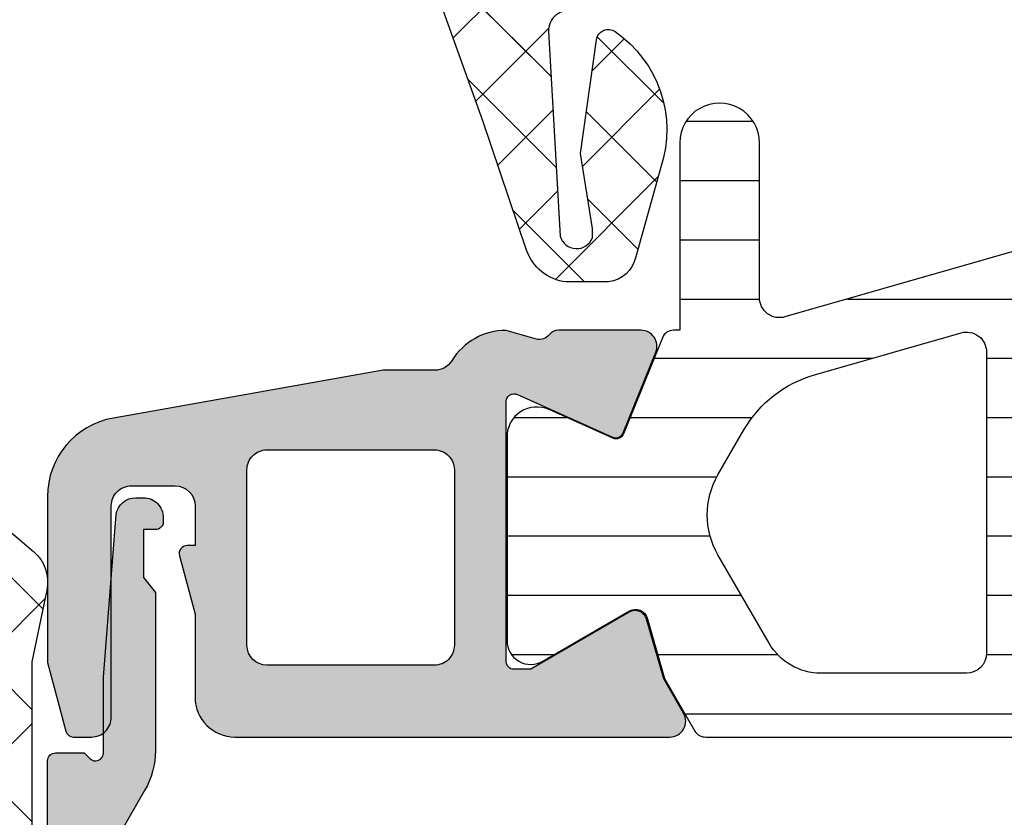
# Model space of a CAD drawing. Header units: millimetres. Extents: x 247761 to 294611, y 172579 to 236863.
# Tile 408 of 596: x 249739 to 249764, y 195403 to 195423. Entities that reach past the tile are written whole.
import ezdxf

# ---------------------------------------------------------------- set-up
doc = ezdxf.new("R2010")
doc.units = ezdxf.units.MM
doc.layers.add('FASÁDA DETAILNÍ', color=4, linetype='Continuous')
doc.layers.add('NOVA', color=240, linetype='Continuous')

# ---------------------------------------------------------------- blocks, each defined once
blk = doc.blocks.new('A$C69D17D4D')
at = {"layer": 'FASÁDA DETAILNÍ'}
h = blk.add_hatch(dxfattribs=at)
h.set_pattern_fill('ANSI37', color=256, scale=0.48, angle=-1.272221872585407e-14, style=0)
h.set_pattern_definition([(44.99999999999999, (-24886.81810339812, 22063.51058625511), (-1.077630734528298, 1.077630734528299), []), (135, (-24886.81810339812, 22063.51058625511), (-1.077630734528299, -1.077630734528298), [])])
edge = h.paths.add_edge_path(flags=16)
edge.add_line((-24890.21938039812, 22064.17488025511), (-24890.11963639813, 22065.56773425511))
edge.add_arc((-24890.71810331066, 22065.61059174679), 0.5999995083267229, 355.9039194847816, 450.0000083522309)
edge.add_arc((-24890.71810348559, 22065.61059174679), 0.5999995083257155, 89.99999164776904, 184.0960805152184)
edge.add_line((-24891.31657039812, 22065.56773425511), (-24891.21682639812, 22064.17488025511))
edge.add_arc((-24890.71810339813, 22064.21059473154), 0.5000001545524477, 184.0960643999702, 355.9039356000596)
edge = h.paths.add_edge_path(flags=16)
edge.add_arc((-24892.31810002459, 22061.01058662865), 0.4999996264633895, 359.9999571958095, 450.0000428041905)
edge.add_line((-24892.31810039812, 22061.51058625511), (-24895.91178539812, 22061.51058625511))
edge.add_arc((-24895.91178541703, 22061.01058592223), 0.5000003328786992, 89.99999783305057, 203.2180266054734)
edge.add_line((-24896.37129139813, 22060.81347025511), (-24893.65541339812, 22054.48236825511))
edge.add_arc((-24893.19590804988, 22054.67948417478), 0.4999998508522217, 203.2180817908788, 272.5001106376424)
edge.add_line((-24893.17409739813, 22054.17996025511), (-24892.29629039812, 22054.21828625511))
edge.add_arc((-24892.31809988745, 22054.71780986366), 0.4999994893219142, 272.4999791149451, 360.0000448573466)
edge.add_line((-24891.81810039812, 22054.71781025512), (-24891.81810039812, 22061.01058625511))
edge = h.paths.add_edge_path(flags=16)
edge.add_line((-24866.76418139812, 22055.60242425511), (-24862.61551139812, 22064.49927725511))
edge.add_arc((-24863.06866513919, 22064.71058639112), 0.4999998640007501, 334.9999920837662, 450.0000296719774)
edge.add_line((-24863.06866539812, 22065.21058625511), (-24872.41810039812, 22065.21058625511))
edge.add_arc((-24872.41810077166, 22064.71058662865), 0.4999996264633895, 89.9999571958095, 180.0000428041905)
edge.add_line((-24872.91810039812, 22064.71058625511), (-24872.91810039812, 22055.58666325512))
edge.add_arc((-24872.41810033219, 22055.58666342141), 0.5000000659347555, 180.0000190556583, 272.5000272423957)
edge.add_line((-24872.39629039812, 22055.08713925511), (-24867.19552639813, 22055.31420925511))
edge.add_arc((-24867.21733612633, 22055.81373466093), 0.5000012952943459, 272.4999974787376, 334.9999080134)
edge = h.paths.add_edge_path(flags=16)
edge.add_arc((-24875.61810002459, 22064.71058662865), 0.4999996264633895, 359.9999571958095, 450.0000428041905)
edge.add_line((-24875.61810039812, 22065.21058625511), (-24882.81810039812, 22065.21058625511))
edge.add_arc((-24882.81810077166, 22064.71058662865), 0.4999996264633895, 89.9999571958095, 180.0000428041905)
edge.add_line((-24883.31810039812, 22064.71058625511), (-24883.31810039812, 22063.51058625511))
edge.add_arc((-24885.31809890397, 22063.51058476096), 1.99999850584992, -90.00004280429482, 4.28042947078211e-05, ccw=False)
edge.add_line((-24885.31810039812, 22061.51058625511), (-24889.11810039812, 22061.51058625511))
edge.add_arc((-24889.11810077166, 22061.01058662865), 0.4999996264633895, 89.9999571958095, 180.0000428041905)
edge.add_line((-24889.61810039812, 22061.01058625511), (-24889.61810039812, 22054.85752525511))
edge.add_arc((-24889.11810033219, 22054.8575254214), 0.5000000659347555, 180.0000190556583, 272.5000272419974)
edge.add_line((-24889.09629039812, 22054.35800125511), (-24883.59629039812, 22054.59813625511))
edge.add_arc((-24883.61809988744, 22055.09765986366), 0.4999994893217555, 272.4999791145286, 360.0000448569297)
edge.add_line((-24883.11810039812, 22055.09766025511), (-24883.11810039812, 22060.41058625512))
edge.add_arc((-24882.01810039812, 22060.41058625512), 1.099999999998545, 0, 180, ccw=False)
edge.add_line((-24880.91810039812, 22060.41058625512), (-24880.91810039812, 22055.23737525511))
edge.add_arc((-24880.41810033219, 22055.23737542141), 0.5000000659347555, 180.0000190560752, 272.5000272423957)
edge.add_line((-24880.39629039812, 22054.73785125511), (-24875.59629039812, 22054.94742425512))
edge.add_arc((-24875.61809988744, 22055.44694786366), 0.4999994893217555, 272.4999791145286, 360.0000448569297)
edge.add_line((-24875.11810039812, 22055.44694825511), (-24875.11810039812, 22064.71058625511))
edge = h.paths.add_edge_path()
edge.add_line((-24860.40504739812, 22063.32412925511), (-24864.50289639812, 22054.53626325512))
edge.add_ellipse((-24867.22182176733, 22055.80412074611), major_axis=(-3.000002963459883, 0), ratio=1, start_angle=92.50005883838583, end_angle=154.9999693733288, ccw=False)
edge.add_line((-24867.09096039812, 22052.80697325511), (-24867.73991039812, 22052.77863925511))
edge.add_ellipse((-24867.7181009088, 22052.27911564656), major_axis=(-0.4999994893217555, 0), ratio=1, start_angle=-87.50002088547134, end_angle=4.4856929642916e-05)
edge.add_line((-24868.21810039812, 22052.27911525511), (-24868.21810039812, 22051.31058625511))
edge.add_ellipse((-24868.31810032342, 22051.31058618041), major_axis=(-0.09999992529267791, 0), ratio=1, start_angle=89.99995719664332, end_angle=180.0000428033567, ccw=False)
edge.add_line((-24868.31810039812, 22051.21058625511), (-24868.91810039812, 22051.21058625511))
edge.add_ellipse((-24868.91810047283, 22051.31058618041), major_axis=(-0.09999992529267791, 0), ratio=1, start_angle=-4.280335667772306e-05, end_angle=90.00004280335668, ccw=False)
edge.add_line((-24869.01810039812, 22051.31058625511), (-24869.01810039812, 22052.21362425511))
edge.add_ellipse((-24869.51810046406, 22052.21362408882), major_axis=(-0.5000000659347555, 0), ratio=1, start_angle=180.0000190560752, end_angle=272.5000272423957)
edge.add_line((-24869.53991039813, 22052.71314825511), (-24878.44020439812, 22052.31931025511))
edge.add_ellipse((-24878.41810029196, 22051.81979897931), major_axis=(-0.5000001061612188, 0), ratio=1, start_angle=-87.46623077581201, end_angle=8.29869475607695e-05)
edge.add_line((-24878.91810039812, 22051.81979825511), (-24878.91810039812, 22051.21058625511))
edge.add_ellipse((-24879.01810032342, 22051.21058618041), major_axis=(-0.09999992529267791, 0), ratio=1, start_angle=89.99995719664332, end_angle=180.0000428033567, ccw=False)
edge.add_line((-24879.01810039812, 22051.11058625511), (-24879.61810039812, 22051.11058625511))
edge.add_ellipse((-24879.61810047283, 22051.21058618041), major_axis=(-0.09999992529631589, 0), ratio=1, start_angle=-4.280335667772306e-05, end_angle=90.00004280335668, ccw=False)
edge.add_line((-24879.71810039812, 22051.21058625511), (-24879.71810039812, 22051.74014825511))
edge.add_ellipse((-24880.21810089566, 22051.74014856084), major_axis=(-0.5000004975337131, 0), ratio=1, start_angle=179.9999649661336, end_angle=272.5336979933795)
edge.add_line((-24880.24020439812, 22052.23966025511), (-24891.78042939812, 22051.72900425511))
edge.add_ellipse((-24891.75861986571, 22051.22947965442), major_axis=(-0.5000004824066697, 0), ratio=1, start_angle=-87.50002091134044, end_angle=3.217057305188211)
edge.add_line((-24892.25783239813, 22051.20142025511), (-24891.96926939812, 22046.06767725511))
edge.add_ellipse((-24891.55885139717, 22046.18323267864), major_axis=(-0.4263754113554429, 0), ratio=1, start_angle=15.72485447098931, end_angle=159.2410276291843)
edge.add_line((-24891.16015639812, 22046.03210925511), (-24891.16139639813, 22046.26471225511))
edge.add_line((-24891.16139639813, 22046.26471225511), (-24891.45953439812, 22048.14729125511))
edge.add_line((-24891.45953439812, 22048.14729125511), (-24891.05910839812, 22050.99657625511))
edge.add_ellipse((-24890.76202780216, 22050.95482565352), major_axis=(-0.2999999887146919, 0), ratio=1, start_angle=235.4022536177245, end_angle=352.00025595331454, ccw=False)
edge.add_ellipse((-24892.29514118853, 22048.73225456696), major_axis=(-3.000047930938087, 0), ratio=1, start_angle=161.991575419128, end_angle=235.40235871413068, ccw=False)
edge.add_line((-24889.44206239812, 22047.80476925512), (-24890.07563839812, 22045.54987825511))
edge.add_ellipse((-24890.85085090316, 22045.7108077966), major_axis=(-0.7917403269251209, 0), ratio=1, start_angle=96.79834625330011, end_angle=168.2723102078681, ccw=False)
edge.add_line((-24890.75712839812, 22044.92463425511), (-24891.81533839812, 22044.92341325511))
edge.add_ellipse((-24891.68621415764, 22046.10249948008), major_axis=(-1.186135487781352, 0), ratio=1, start_angle=18.65557644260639, end_angle=83.75032184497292, ccw=False)
edge.add_line((-24892.81002839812, 22045.72308025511), (-24893.90436139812, 22048.96442025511))
edge.add_line((-24893.90436139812, 22048.96442025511), (-24896.79413939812, 22057.01421525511))
edge.add_line((-24896.79413939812, 22057.01421525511), (-24901.12694839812, 22066.91209225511))
edge.add_ellipse((-24900.66793940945, 22067.11036232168), major_axis=(-0.5000002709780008, 0), ratio=1, start_angle=-89.93342362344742, end_angle=23.362049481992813, ccw=False)
edge.add_line((-24900.66852039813, 22067.61036225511), (-24900.12181939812, 22067.61099725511))
edge.add_ellipse((-24900.12123912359, 22067.11099715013), major_axis=(-0.5000004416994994, 0), ratio=1, start_angle=203.9208245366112, end_angle=270.0664945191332, ccw=False)
edge.add_line((-24899.66418539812, 22067.31373425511), (-24898.26242939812, 22064.10973125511))
edge.add_ellipse((-24897.34628831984, 22064.51058559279), major_axis=(-0.9999993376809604, 0), ratio=1, start_angle=23.63161472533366, end_angle=90.00005281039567)
edge.add_line((-24897.34628739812, 22063.51058625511), (-24892.11834539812, 22063.51058625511))
edge.add_line((-24892.11834539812, 22063.51058625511), (-24892.11833639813, 22065.31006525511))
edge.add_line((-24892.11833639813, 22065.31006525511), (-24892.63313739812, 22065.44800725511))
edge.add_ellipse((-24892.51837214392, 22065.7251612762), major_axis=(-0.2999756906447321, 0), ratio=1, start_angle=-22.50356669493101, end_angle=67.50629973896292, ccw=False)
edge.add_line((-24892.79550639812, 22065.83997425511), (-24891.94633939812, 22067.11010125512))
edge.add_ellipse((-24891.08047521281, 22066.61038048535), major_axis=(-0.9997207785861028, 0), ratio=1, start_angle=269.9923881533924, end_angle=330.00923930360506, ccw=False)
edge.add_line((-24891.08034239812, 22067.61010125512), (-24890.35598139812, 22067.61007025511))
edge.add_ellipse((-24890.35618945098, 22066.61033242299), major_axis=(-0.9997378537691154, 0), ratio=1, start_angle=209.9913249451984, end_angle=269.98807632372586, ccw=False)
edge.add_line((-24889.49031539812, 22067.11007025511), (-24888.64114839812, 22065.83997425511))
edge.add_ellipse((-24888.91829589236, 22065.72516236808), major_axis=(-0.2999875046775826, 0), ratio=1, start_angle=112.49860380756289, end_angle=202.5024061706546, ccw=False)
edge.add_line((-24888.80350239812, 22065.44800725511), (-24889.31831839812, 22065.31003525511))
edge.add_line((-24889.31831839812, 22065.31003525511), (-24889.31832639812, 22063.51058625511))
edge.add_line((-24889.31832639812, 22063.51058625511), (-24886.11809939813, 22063.51058625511))
edge.add_ellipse((-24886.118099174, 22063.810586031), major_axis=(-0.2999997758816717, 0), ratio=1, start_angle=89.99995719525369, end_angle=180.0000428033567)
edge.add_line((-24885.81809939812, 22063.81058625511), (-24885.81809939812, 22067.11058225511))
edge.add_ellipse((-24885.31809977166, 22067.11058262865), major_axis=(-0.4999996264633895, 0), ratio=1, start_angle=-90.00004280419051, end_angle=4.280419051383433e-05, ccw=False)
edge.add_line((-24885.31809939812, 22067.61058225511), (-24858.42047739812, 22067.61058225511))
edge.add_line((-24858.42047739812, 22067.61058225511), (-24857.52535939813, 22066.06019025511))
edge.add_ellipse((-24857.95837195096, 22065.81019016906), major_axis=(-0.4999999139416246, 0), ratio=1, start_angle=90.00006335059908, end_angle=210.0000170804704, ccw=False)
edge.add_line((-24857.95837139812, 22065.31019025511), (-24857.95837139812, 22063.61281925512))
edge.add_line((-24857.95837139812, 22063.61281925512), (-24859.95189339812, 22063.61281925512))
edge.add_ellipse((-24859.95189374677, 22063.11281899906), major_axis=(-0.500000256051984, 0), ratio=1, start_angle=269.9999600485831, end_angle=334.9998714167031)
h = blk.add_hatch(dxfattribs=at)
h.set_pattern_fill('ANSI37', color=256, scale=0.48, angle=-1.272221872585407e-14, style=0)
h.set_pattern_definition([(44.99999999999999, (-24886.81810339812, 22063.51058607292), (-1.077630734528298, 1.077630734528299), []), (135, (-24886.81810339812, 22063.51058607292), (-1.077630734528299, -1.077630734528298), [])])
edge = h.paths.add_edge_path(flags=16)
edge.add_line((-24890.21938039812, 22064.17488007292), (-24890.11963639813, 22065.56773407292))
edge.add_arc((-24890.71810331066, 22065.6105915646), 0.5999995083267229, 355.9039194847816, 450.0000083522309)
edge.add_arc((-24890.71810348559, 22065.6105915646), 0.5999995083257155, 89.99999164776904, 184.0960805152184)
edge.add_line((-24891.31657039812, 22065.56773407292), (-24891.21682639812, 22064.17488007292))
edge.add_arc((-24890.71810339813, 22064.21059454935), 0.5000001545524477, 184.0960643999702, 355.9039356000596)
edge = h.paths.add_edge_path(flags=16)
edge.add_arc((-24892.31810002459, 22061.01058644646), 0.4999996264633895, 359.9999571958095, 450.0000428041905)
edge.add_line((-24892.31810039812, 22061.51058607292), (-24895.91178539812, 22061.51058607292))
edge.add_arc((-24895.91178541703, 22061.01058574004), 0.5000003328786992, 89.99999783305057, 203.2180266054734)
edge.add_line((-24896.37129139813, 22060.81347007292), (-24893.65541339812, 22054.48236807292))
edge.add_arc((-24893.19590804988, 22054.67948399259), 0.4999998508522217, 203.2180817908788, 272.5001106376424)
edge.add_line((-24893.17409739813, 22054.17996007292), (-24892.29629039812, 22054.21828607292))
edge.add_arc((-24892.31809988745, 22054.71780968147), 0.4999994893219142, 272.4999791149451, 360.0000448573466)
edge.add_line((-24891.81810039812, 22054.71781007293), (-24891.81810039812, 22061.01058607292))
edge = h.paths.add_edge_path(flags=16)
edge.add_line((-24866.76418139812, 22055.60242407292), (-24862.61551139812, 22064.49927707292))
edge.add_arc((-24863.06866513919, 22064.71058620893), 0.4999998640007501, 334.9999920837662, 450.0000296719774)
edge.add_line((-24863.06866539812, 22065.21058607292), (-24872.41810039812, 22065.21058607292))
edge.add_arc((-24872.41810077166, 22064.71058644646), 0.4999996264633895, 89.9999571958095, 180.0000428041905)
edge.add_line((-24872.91810039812, 22064.71058607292), (-24872.91810039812, 22055.58666307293))
edge.add_arc((-24872.41810033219, 22055.58666323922), 0.5000000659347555, 180.0000190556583, 272.5000272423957)
edge.add_line((-24872.39629039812, 22055.08713907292), (-24867.19552639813, 22055.31420907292))
edge.add_arc((-24867.21733612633, 22055.81373447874), 0.5000012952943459, 272.4999974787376, 334.9999080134)
edge = h.paths.add_edge_path(flags=16)
edge.add_arc((-24875.61810002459, 22064.71058644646), 0.4999996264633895, 359.9999571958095, 450.0000428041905)
edge.add_line((-24875.61810039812, 22065.21058607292), (-24882.81810039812, 22065.21058607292))
edge.add_arc((-24882.81810077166, 22064.71058644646), 0.4999996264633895, 89.9999571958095, 180.0000428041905)
edge.add_line((-24883.31810039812, 22064.71058607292), (-24883.31810039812, 22063.51058607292))
edge.add_arc((-24885.31809890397, 22063.51058457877), 1.99999850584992, -90.00004280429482, 4.28042947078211e-05, ccw=False)
edge.add_line((-24885.31810039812, 22061.51058607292), (-24889.11810039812, 22061.51058607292))
edge.add_arc((-24889.11810077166, 22061.01058644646), 0.4999996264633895, 89.9999571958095, 180.0000428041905)
edge.add_line((-24889.61810039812, 22061.01058607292), (-24889.61810039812, 22054.85752507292))
edge.add_arc((-24889.11810033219, 22054.85752523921), 0.5000000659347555, 180.0000190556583, 272.5000272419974)
edge.add_line((-24889.09629039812, 22054.35800107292), (-24883.59629039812, 22054.59813607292))
edge.add_arc((-24883.61809988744, 22055.09765968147), 0.4999994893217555, 272.4999791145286, 360.0000448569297)
edge.add_line((-24883.11810039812, 22055.09766007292), (-24883.11810039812, 22060.41058607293))
edge.add_arc((-24882.01810039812, 22060.41058607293), 1.099999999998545, 0, 180, ccw=False)
edge.add_line((-24880.91810039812, 22060.41058607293), (-24880.91810039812, 22055.23737507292))
edge.add_arc((-24880.41810033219, 22055.23737523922), 0.5000000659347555, 180.0000190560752, 272.5000272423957)
edge.add_line((-24880.39629039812, 22054.73785107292), (-24875.59629039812, 22054.94742407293))
edge.add_arc((-24875.61809988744, 22055.44694768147), 0.4999994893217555, 272.4999791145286, 360.0000448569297)
edge.add_line((-24875.11810039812, 22055.44694807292), (-24875.11810039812, 22064.71058607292))
edge = h.paths.add_edge_path()
edge.add_line((-24860.40504739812, 22063.32412907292), (-24864.50289639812, 22054.53626307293))
edge.add_ellipse((-24867.22182176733, 22055.80412056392), major_axis=(-3.000002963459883, 0), ratio=1, start_angle=92.50005883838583, end_angle=154.9999693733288, ccw=False)
edge.add_line((-24867.09096039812, 22052.80697307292), (-24867.73991039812, 22052.77863907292))
edge.add_ellipse((-24867.7181009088, 22052.27911546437), major_axis=(-0.4999994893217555, 0), ratio=1, start_angle=-87.50002088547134, end_angle=4.4856929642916e-05)
edge.add_line((-24868.21810039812, 22052.27911507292), (-24868.21810039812, 22051.31058607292))
edge.add_ellipse((-24868.31810032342, 22051.31058599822), major_axis=(-0.09999992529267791, 0), ratio=1, start_angle=89.99995719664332, end_angle=180.0000428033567, ccw=False)
edge.add_line((-24868.31810039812, 22051.21058607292), (-24868.91810039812, 22051.21058607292))
edge.add_ellipse((-24868.91810047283, 22051.31058599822), major_axis=(-0.09999992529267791, 0), ratio=1, start_angle=-4.280335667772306e-05, end_angle=90.00004280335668, ccw=False)
edge.add_line((-24869.01810039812, 22051.31058607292), (-24869.01810039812, 22052.21362407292))
edge.add_ellipse((-24869.51810046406, 22052.21362390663), major_axis=(-0.5000000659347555, 0), ratio=1, start_angle=180.0000190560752, end_angle=272.5000272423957)
edge.add_line((-24869.53991039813, 22052.71314807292), (-24878.44020439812, 22052.31931007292))
edge.add_ellipse((-24878.41810029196, 22051.81979879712), major_axis=(-0.5000001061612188, 0), ratio=1, start_angle=-87.46623077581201, end_angle=8.29869475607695e-05)
edge.add_line((-24878.91810039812, 22051.81979807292), (-24878.91810039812, 22051.21058607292))
edge.add_ellipse((-24879.01810032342, 22051.21058599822), major_axis=(-0.09999992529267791, 0), ratio=1, start_angle=89.99995719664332, end_angle=180.0000428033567, ccw=False)
edge.add_line((-24879.01810039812, 22051.11058607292), (-24879.61810039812, 22051.11058607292))
edge.add_ellipse((-24879.61810047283, 22051.21058599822), major_axis=(-0.09999992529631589, 0), ratio=1, start_angle=-4.280335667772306e-05, end_angle=90.00004280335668, ccw=False)
edge.add_line((-24879.71810039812, 22051.21058607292), (-24879.71810039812, 22051.74014807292))
edge.add_ellipse((-24880.21810089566, 22051.74014837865), major_axis=(-0.5000004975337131, 0), ratio=1, start_angle=179.9999649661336, end_angle=272.5336979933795)
edge.add_line((-24880.24020439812, 22052.23966007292), (-24891.78042939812, 22051.72900407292))
edge.add_ellipse((-24891.75861986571, 22051.22947947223), major_axis=(-0.5000004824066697, 0), ratio=1, start_angle=-87.50002091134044, end_angle=3.217057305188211)
edge.add_line((-24892.25783239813, 22051.20142007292), (-24891.96926939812, 22046.06767707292))
edge.add_ellipse((-24891.55885139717, 22046.18323249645), major_axis=(-0.4263754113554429, 0), ratio=1, start_angle=15.72485447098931, end_angle=159.2410276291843)
edge.add_line((-24891.16015639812, 22046.03210907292), (-24891.16139639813, 22046.26471207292))
edge.add_line((-24891.16139639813, 22046.26471207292), (-24891.45953439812, 22048.14729107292))
edge.add_line((-24891.45953439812, 22048.14729107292), (-24891.05910839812, 22050.99657607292))
edge.add_ellipse((-24890.76202780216, 22050.95482547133), major_axis=(-0.2999999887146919, 0), ratio=1, start_angle=235.4022536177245, end_angle=352.00025595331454, ccw=False)
edge.add_ellipse((-24892.29514118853, 22048.73225438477), major_axis=(-3.000047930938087, 0), ratio=1, start_angle=161.991575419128, end_angle=235.40235871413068, ccw=False)
edge.add_line((-24889.44206239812, 22047.80476907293), (-24890.07563839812, 22045.54987807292))
edge.add_ellipse((-24890.85085090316, 22045.71080761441), major_axis=(-0.7917403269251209, 0), ratio=1, start_angle=96.79834625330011, end_angle=168.2723102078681, ccw=False)
edge.add_line((-24890.75712839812, 22044.92463407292), (-24891.81533839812, 22044.92341307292))
edge.add_ellipse((-24891.68621415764, 22046.10249929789), major_axis=(-1.186135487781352, 0), ratio=1, start_angle=18.65557644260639, end_angle=83.75032184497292, ccw=False)
edge.add_line((-24892.81002839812, 22045.72308007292), (-24893.90436139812, 22048.96442007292))
edge.add_line((-24893.90436139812, 22048.96442007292), (-24896.79413939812, 22057.01421507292))
edge.add_line((-24896.79413939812, 22057.01421507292), (-24901.12694839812, 22066.91209207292))
edge.add_ellipse((-24900.66793940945, 22067.11036213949), major_axis=(-0.5000002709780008, 0), ratio=1, start_angle=-89.93342362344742, end_angle=23.362049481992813, ccw=False)
edge.add_line((-24900.66852039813, 22067.61036207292), (-24900.12181939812, 22067.61099707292))
edge.add_ellipse((-24900.12123912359, 22067.11099696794), major_axis=(-0.5000004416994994, 0), ratio=1, start_angle=203.9208245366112, end_angle=270.0664945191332, ccw=False)
edge.add_line((-24899.66418539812, 22067.31373407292), (-24898.26242939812, 22064.10973107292))
edge.add_ellipse((-24897.34628831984, 22064.5105854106), major_axis=(-0.9999993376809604, 0), ratio=1, start_angle=23.63161472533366, end_angle=90.00005281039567)
edge.add_line((-24897.34628739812, 22063.51058607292), (-24892.11834539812, 22063.51058607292))
edge.add_line((-24892.11834539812, 22063.51058607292), (-24892.11833639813, 22065.31006507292))
edge.add_line((-24892.11833639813, 22065.31006507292), (-24892.63313739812, 22065.44800707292))
edge.add_ellipse((-24892.51837214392, 22065.72516109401), major_axis=(-0.2999756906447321, 0), ratio=1, start_angle=-22.50356669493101, end_angle=67.50629973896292, ccw=False)
edge.add_line((-24892.79550639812, 22065.83997407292), (-24891.94633939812, 22067.11010107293))
edge.add_ellipse((-24891.08047521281, 22066.61038030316), major_axis=(-0.9997207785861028, 0), ratio=1, start_angle=269.9923881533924, end_angle=330.00923930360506, ccw=False)
edge.add_line((-24891.08034239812, 22067.61010107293), (-24890.35598139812, 22067.61007007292))
edge.add_ellipse((-24890.35618945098, 22066.6103322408), major_axis=(-0.9997378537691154, 0), ratio=1, start_angle=209.9913249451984, end_angle=269.98807632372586, ccw=False)
edge.add_line((-24889.49031539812, 22067.11007007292), (-24888.64114839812, 22065.83997407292))
edge.add_ellipse((-24888.91829589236, 22065.72516218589), major_axis=(-0.2999875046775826, 0), ratio=1, start_angle=112.49860380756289, end_angle=202.5024061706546, ccw=False)
edge.add_line((-24888.80350239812, 22065.44800707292), (-24889.31831839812, 22065.31003507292))
edge.add_line((-24889.31831839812, 22065.31003507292), (-24889.31832639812, 22063.51058607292))
edge.add_line((-24889.31832639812, 22063.51058607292), (-24886.11809939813, 22063.51058607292))
edge.add_ellipse((-24886.118099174, 22063.81058584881), major_axis=(-0.2999997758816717, 0), ratio=1, start_angle=89.99995719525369, end_angle=180.0000428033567)
edge.add_line((-24885.81809939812, 22063.81058607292), (-24885.81809939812, 22067.11058207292))
edge.add_ellipse((-24885.31809977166, 22067.11058244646), major_axis=(-0.4999996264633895, 0), ratio=1, start_angle=-90.00004280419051, end_angle=4.280419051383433e-05, ccw=False)
edge.add_line((-24885.31809939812, 22067.61058207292), (-24858.42047739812, 22067.61058207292))
edge.add_line((-24858.42047739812, 22067.61058207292), (-24857.52535939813, 22066.06019007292))
edge.add_ellipse((-24857.95837195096, 22065.81018998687), major_axis=(-0.4999999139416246, 0), ratio=1, start_angle=90.00006335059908, end_angle=210.0000170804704, ccw=False)
edge.add_line((-24857.95837139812, 22065.31019007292), (-24857.95837139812, 22063.61281907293))
edge.add_line((-24857.95837139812, 22063.61281907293), (-24859.95189339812, 22063.61281907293))
edge.add_ellipse((-24859.95189374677, 22063.11281881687), major_axis=(-0.500000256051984, 0), ratio=1, start_angle=269.9999600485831, end_angle=334.9998714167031)
h = blk.add_hatch(dxfattribs=at)
h.set_pattern_fill('ANSI31', color=256, scale=0.468, angle=-45.00000000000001, style=0)
h.set_pattern_definition([(360, (-24904.81810339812, 22033.51058625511), (6.060223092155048e-16, 1.4859), [])])
edge = h.paths.add_edge_path(flags=16)
edge.add_line((-24886.72962539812, 22035.85868625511), (-24888.01298739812, 22038.08139625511))
edge.add_ellipse((-24886.28126243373, 22039.08126863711), major_axis=(-1.999654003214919, 0), ratio=1, start_angle=-29.99995422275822, end_angle=30.001501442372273, ccw=False)
edge.add_line((-24888.01301439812, 22040.08109425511), (-24887.36088639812, 22041.21061225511))
edge.add_ellipse((-24884.76280619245, 22039.71060912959), major_axis=(-3.000005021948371, 0), ratio=1, start_angle=286.00005471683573, end_angle=329.9999864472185, ccw=False)
edge.add_line((-24885.58972239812, 22042.59439825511), (-24881.91870039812, 22043.64704625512))
edge.add_ellipse((-24881.78088160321, 22043.16641522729), major_axis=(-0.5000002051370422, 0), ratio=1, start_angle=179.9992010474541, end_angle=286.000007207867, ccw=False)
edge.add_line((-24881.28088139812, 22043.16640825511), (-24881.28099139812, 22035.60865525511))
edge.add_ellipse((-24881.78099123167, 22035.60866508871), major_axis=(-0.4999998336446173, 0), ratio=1, start_angle=89.99917878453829, end_angle=179.9988731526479, ccw=False)
edge.add_line((-24881.78099839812, 22035.10866525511), (-24885.43064739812, 22035.10872125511))
edge.add_ellipse((-24885.43060793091, 22036.60872050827), major_axis=(-1.499999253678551, 0), ratio=1, start_angle=30.0015272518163, end_angle=89.99849246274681, ccw=False)
edge = h.paths.add_edge_path(flags=16)
edge.add_line((-24879.68098939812, 22035.60863725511), (-24879.68086239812, 22043.91196725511))
edge.add_ellipse((-24879.18086211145, 22043.91195899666), major_axis=(-0.5000002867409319, 0), ratio=1, start_angle=285.9999439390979, end_angle=359.99905365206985, ccw=False)
edge.add_line((-24879.31868039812, 22044.39259025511), (-24873.36591839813, 22046.09951725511))
edge.add_ellipse((-24873.22809937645, 22045.61888652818), major_axis=(-0.4999999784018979, 0), ratio=1, start_angle=179.9990519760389, end_angle=286.00004168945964, ccw=False)
edge.add_line((-24872.72809939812, 22045.61887825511), (-24872.72826939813, 22035.60852425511))
edge.add_ellipse((-24873.22826958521, 22035.60853644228), major_axis=(-0.5000001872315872, 0), ratio=1, start_angle=89.99910470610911, end_angle=179.9986034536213, ccw=False)
edge.add_line((-24873.22827739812, 22035.10853625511), (-24879.18099739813, 22035.10862625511))
edge.add_ellipse((-24879.18098912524, 22035.60862652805), major_axis=(-0.5000002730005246, 0), ratio=1, start_angle=-0.0012292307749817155, end_angle=89.99905199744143, ccw=False)
edge = h.paths.add_edge_path(flags=16)
edge.add_line((-24865.36396539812, 22046.15767325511), (-24863.53007639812, 22042.98128325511))
edge.add_ellipse((-24866.12815614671, 22041.48128339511), major_axis=(-3.000002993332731, 0), ratio=1, start_angle=149.9985082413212, end_angle=209.999963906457, ccw=False)
edge.add_line((-24863.53011639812, 22039.98121425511), (-24865.91061139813, 22035.85833125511))
edge.add_ellipse((-24867.20962967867, 22036.60836691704), major_axis=(-1.500000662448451, 0), ratio=1, start_angle=89.99848282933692, end_angle=149.998441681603, ccw=False)
edge.add_line((-24867.20966939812, 22035.10836625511), (-24870.62828339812, 22035.10845725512))
edge.add_ellipse((-24870.6282699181, 22035.60845673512), major_axis=(-0.4999994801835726, 0), ratio=1, start_angle=-0.001434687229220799, end_angle=89.99845530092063, ccw=False)
edge.add_line((-24871.12826939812, 22035.60846925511), (-24871.12808839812, 22045.90778425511))
edge.add_ellipse((-24870.12808805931, 22045.90776591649), major_axis=(-1.000000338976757, 0), ratio=1, start_angle=269.9984724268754, end_angle=359.99894927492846, ccw=False)
edge.add_line((-24870.12806139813, 22046.90776625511), (-24866.66296339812, 22046.90767325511))
edge.add_ellipse((-24866.66300358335, 22045.4076731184), major_axis=(-1.500000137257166, 0), ratio=1, start_angle=210.0000030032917, end_angle=269.99846503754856, ccw=False)
edge = h.paths.add_edge_path()
edge.add_line((-24863.51615939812, 22048.50754125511), (-24870.06922239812, 22048.50776325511))
edge.add_arc((-24870.06938925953, 22043.50776555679), 4.999997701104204, 89.99808790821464, 106.000023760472)
edge.add_line((-24871.44757739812, 22048.31407125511), (-24886.33399539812, 22044.04546025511))
edge.add_arc((-24886.47181391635, 22044.52609060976), 0.4999994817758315, 179.9999260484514, 285.99999799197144, ccw=False)
edge.add_line((-24886.97181339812, 22044.52609125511), (-24886.97181339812, 22048.40946525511))
edge.add_arc((-24887.97181339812, 22048.40948525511), 1.0000000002, 359.9988540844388, 539.9988540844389)
edge.add_line((-24888.97181339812, 22048.40950525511), (-24888.97200139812, 22043.71116925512))
edge.add_line((-24888.97200139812, 22043.71116925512), (-24889.12805339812, 22043.71116925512))
edge.add_arc((-24889.12805397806, 22043.4111692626), 0.2999999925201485, 89.99988924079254, 158.0261541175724)
edge.add_line((-24889.40626039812, 22043.52342425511), (-24890.37944739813, 22041.11152225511))
edge.add_arc((-24890.56491864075, 22041.18635885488), 0.2000002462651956, 245.8590177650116, 338.0262022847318, ccw=False)
edge.add_line((-24890.64671539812, 22041.00385025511), (-24892.24540039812, 22041.72035025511))
edge.add_arc((-24892.55213866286, 22041.03594449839), 0.7499997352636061, 65.85894153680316, 180.000018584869)
edge.add_line((-24893.30213839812, 22041.03594425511), (-24893.30213839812, 22035.92839525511))
edge.add_arc((-24892.70213856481, 22035.9283953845), 0.5999998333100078, 180.0000123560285, 300.1429248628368)
edge.add_line((-24892.40084339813, 22035.40953025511), (-24890.22888639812, 22036.67074625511))
edge.add_arc((-24890.07823812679, 22036.41131360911), 0.3000003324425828, 16.00006906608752, 120.1430306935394, ccw=False)
edge.add_line((-24889.78985939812, 22036.49400525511), (-24889.35559239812, 22034.97953325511))
edge.add_line((-24889.35559239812, 22034.97953325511), (-24888.59304439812, 22033.65876125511))
edge.add_arc((-24888.3332372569, 22033.80876199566), 0.2999999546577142, 210.0001683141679, 272.4633047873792)
edge.add_line((-24888.32034339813, 22033.50903925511), (-24864.33068939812, 22033.50903925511))
edge.add_arc((-24864.3107347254, 22033.8083749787), 0.3000001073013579, 266.1861237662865, 329.9998522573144)
edge.add_line((-24864.05092739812, 22033.65837425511), (-24863.28835939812, 22034.97918025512))
edge.add_line((-24863.28835939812, 22034.97918025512), (-24862.85409239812, 22036.49365125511))
edge.add_arc((-24862.56571327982, 22036.41096010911), 0.3000005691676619, 59.85708161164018, 164.0000432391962, ccw=False)
edge.add_line((-24862.41506539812, 22036.67039325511), (-24860.24310939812, 22035.40917725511))
edge.add_arc((-24859.94181373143, 22035.92804267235), 0.6000003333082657, 239.8570476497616, 359.9999601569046)
edge.add_line((-24859.34181339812, 22035.92804225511), (-24859.34181339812, 22045.83164225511))
edge.add_arc((-24860.09181345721, 22045.83164299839), 0.75000005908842, 359.9999432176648, 474.1410202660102)
edge.add_line((-24860.39855139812, 22046.51604925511), (-24861.99723639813, 22045.79954925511))
edge.add_arc((-24862.0790331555, 22045.98205785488), 0.2000002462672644, 201.9737977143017, 294.1409822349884, ccw=False)
edge.add_line((-24862.26450439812, 22045.90722125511), (-24863.23796339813, 22048.31979625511))
edge.add_arc((-24863.51616925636, 22048.20754209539), 0.2999991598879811, 21.97373853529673, 89.9981172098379)
h = blk.add_hatch(color=256, dxfattribs=at)
edge = h.paths.add_edge_path(flags=16)
edge.add_line((-24899.32188839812, 22040.71044225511), (-24895.12213839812, 22040.71044225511))
edge.add_ellipse((-24895.12213802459, 22040.21044262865), major_axis=(-0.4999996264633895, 0), ratio=1, start_angle=179.9999571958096, end_angle=270.0000428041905, ccw=False)
edge.add_line((-24894.62213839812, 22040.21044225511), (-24894.62213839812, 22035.81041825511))
edge.add_ellipse((-24895.12213802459, 22035.81041788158), major_axis=(-0.4999996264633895, 0), ratio=1, start_angle=89.99995719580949, end_angle=180.0000428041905, ccw=False)
edge.add_line((-24895.12213839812, 22035.31041825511), (-24899.32188739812, 22035.31041825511))
edge.add_ellipse((-24899.32188691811, 22035.81041873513), major_axis=(-0.5000004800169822, 0), ratio=1, start_angle=5.5005815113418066e-05, end_angle=89.99994499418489, ccw=False)
edge.add_line((-24899.82188739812, 22035.81041825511), (-24899.82188839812, 22040.21044225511))
edge.add_ellipse((-24899.32188877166, 22040.21044262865), major_axis=(-0.4999996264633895, 0), ratio=1, start_angle=-90.00004280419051, end_angle=4.280419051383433e-05, ccw=False)
edge = h.paths.add_edge_path()
edge.add_line((-24896.40848439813, 22042.70882325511), (-24903.17148439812, 22041.50906325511))
edge.add_arc((-24902.82214002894, 22039.53981162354), 1.999998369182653, 100.0595901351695, 180.0000392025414)
edge.add_line((-24904.82213839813, 22039.53981025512), (-24904.82213839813, 22035.37483725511))
edge.add_line((-24904.82213839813, 22035.37483725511), (-24904.36185739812, 22033.65704825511))
edge.add_arc((-24904.16867234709, 22033.70881217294), 0.1999999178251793, 195.0000385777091, 269.9999853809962)
edge.add_line((-24904.16867239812, 22033.50881225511), (-24903.72213839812, 22033.50881225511))
edge.add_arc((-24903.72213802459, 22034.00881188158), 0.4999996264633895, 269.9999571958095, 360.0000428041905)
edge.add_line((-24903.22213839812, 22034.00881225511), (-24903.22213839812, 22039.30881225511))
edge.add_arc((-24902.72213877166, 22039.30881262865), 0.4999996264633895, 89.99995719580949, 180.0000428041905, ccw=False)
edge.add_line((-24902.72213839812, 22039.80881225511), (-24901.62188839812, 22039.80881225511))
edge.add_arc((-24901.62188887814, 22039.3088117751), 0.5000004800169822, 5.5005815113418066e-05, 89.99994499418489, ccw=False)
edge.add_line((-24901.12188839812, 22039.30881225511), (-24901.12188839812, 22038.30881225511))
edge.add_line((-24901.12188839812, 22038.30881225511), (-24901.32188839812, 22038.30881225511))
edge.add_arc((-24901.32188810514, 22038.10881211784), 0.2000001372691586, 90.00008393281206, 195.0000053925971)
edge.add_line((-24901.51507339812, 22038.05704825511), (-24901.12188739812, 22036.58966025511))
edge.add_line((-24901.12188739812, 22036.58966025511), (-24901.12188739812, 22034.50881225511))
edge.add_arc((-24900.12188643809, 22034.50881321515), 1.000000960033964, 180.0000550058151, 269.9999449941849)
edge.add_line((-24900.12188739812, 22033.50881225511), (-24889.22238539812, 22033.50881225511))
edge.add_arc((-24889.22238514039, 22033.90881259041), 0.400000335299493, 269.9999630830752, 389.9999168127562)
edge.add_line((-24888.87597439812, 22034.10881225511), (-24889.37414039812, 22034.97166025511))
edge.add_line((-24889.37414039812, 22034.97166025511), (-24889.80201039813, 22036.46382125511))
edge.add_arc((-24890.09038919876, 22036.38112987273), 0.3000003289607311, 16.00001688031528, 120.1792412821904)
edge.add_line((-24890.24120139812, 22036.64046725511), (-24892.70681239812, 22035.20873225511))
edge.add_line((-24892.70681239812, 22035.20873225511), (-24893.12723139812, 22035.20873225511))
edge.add_arc((-24893.13072390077, 22035.40030053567), 0.1916001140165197, 177.4777781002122, 271.04445002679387, ccw=False)
edge.add_line((-24893.32213839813, 22035.40873225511), (-24893.32213839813, 22041.89817125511))
edge.add_arc((-24893.12297186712, 22041.91640900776), 0.1999998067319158, 65.85905186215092, 185.2320045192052, ccw=False)
edge.add_line((-24893.04117539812, 22042.09891725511), (-24890.65749039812, 22041.03059625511))
edge.add_arc((-24890.57569364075, 22041.21310485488), 0.2000002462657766, 245.8590177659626, 338.0262022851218)
edge.add_line((-24890.39022239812, 22041.13826825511), (-24889.57386239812, 22043.16149625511))
edge.add_arc((-24889.94480427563, 22043.31116936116), 0.3999998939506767, 338.0261821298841, 450.0000175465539)
edge.add_line((-24889.94480439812, 22043.71116925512), (-24892.00895139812, 22043.71117025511))
edge.add_arc((-24892.00895226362, 22043.41117061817), 0.2999996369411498, 89.99983470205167, 142.0950865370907)
edge.add_arc((-24892.48237182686, 22043.77978116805), 0.300000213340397, 254.0001379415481, 322.09534749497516, ccw=False)
edge.add_line((-24892.56506239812, 22043.49140225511), (-24893.32295139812, 22043.70872425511))
edge.add_arc((-24893.3229518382, 22042.10872520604), 1.599999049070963, 89.9999842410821, 148.4076055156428)
edge.add_arc((-24895.11172388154, 22043.20885722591), 0.4999999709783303, 270.00154508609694, 328.40766403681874, ccw=False)
edge.add_line((-24895.11171039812, 22042.70885725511), (-24896.40848439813, 22042.70882325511))
h = blk.add_hatch(dxfattribs=at)
h.set_pattern_fill('ANSI37', color=256, scale=0.625, angle=-1.272221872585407e-14, style=0)
h.set_pattern_definition([(44.99999999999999, (-24904.81810339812, 22033.01058625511), (-1.403165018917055, 1.403165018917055), []), (135, (-24904.81810339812, 22033.01058625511), (-1.403165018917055, -1.403165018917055), [])])
edge = h.paths.add_edge_path()
edge.add_ellipse((-24900.19754156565, 22024.12367074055), major_axis=(-5.039467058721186, 0), ratio=1, start_angle=4.964461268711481, end_angle=60.20821553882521)
edge.add_ellipse((-24902.5523417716, 22020.01058626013), major_axis=(-0.3000000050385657, 0), ratio=1, start_angle=60.20782701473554, end_angle=89.99930738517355)
edge.add_line((-24902.55234539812, 22019.71058625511), (-24902.01806139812, 22019.71058325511))
edge.add_ellipse((-24902.01806016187, 22020.01058301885), major_axis=(-0.2999997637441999, 0), ratio=1, start_angle=89.99976389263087, end_angle=180.0000451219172)
edge.add_line((-24901.71806039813, 22020.01058325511), (-24901.71806039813, 22021.56058025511))
edge.add_ellipse((-24901.41804975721, 22021.56057261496), major_axis=(-0.3000106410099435, 0), ratio=1, start_angle=270.0043239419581, end_angle=359.9985408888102, ccw=False)
edge.add_line((-24901.41807239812, 22021.86058325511), (-24900.01809039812, 22021.86059425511))
edge.add_ellipse((-24900.01809323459, 22022.16058409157), major_axis=(-0.2999898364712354, 0), ratio=1, start_angle=90.00054174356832, end_angle=179.9996492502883)
edge.add_line((-24899.71810339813, 22022.16058225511), (-24899.71810339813, 22023.86059425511))
edge.add_ellipse((-24900.01811353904, 22023.86058711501), major_axis=(-0.3000101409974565, 0), ratio=1, start_angle=180.0013636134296, end_angle=269.99558056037)
edge.add_line((-24900.01809039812, 22024.16059725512), (-24901.58192139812, 22024.16058625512))
edge.add_ellipse((-24901.61477842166, 22024.46174531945), major_axis=(-0.3029461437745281, 0), ratio=1, start_angle=-13.483577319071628, end_angle=96.22645090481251, ccw=False)
edge.add_ellipse((-24912.93074274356, 22033.16666845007), major_axis=(-14.0007663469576, 0), ratio=1, start_angle=141.9243799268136, end_angle=164.6982677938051)
edge.add_ellipse((-24898.93850496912, 22029.35995487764), major_axis=(-0.5004721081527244, 0), ratio=1, start_angle=230.1933656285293, end_angle=347.08239147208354, ccw=False)
edge.add_line((-24898.61810339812, 22029.74442225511), (-24898.61810339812, 22021.46114325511))
edge.add_ellipse((-24899.11810310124, 22021.4611437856), major_axis=(-0.4999997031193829, 0), ratio=1, start_angle=119.99998035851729, end_angle=179.9999392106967, ccw=False)
edge.add_line((-24898.86810339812, 22021.02813125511), (-24899.16810339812, 22020.85492525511))
edge.add_ellipse((-24898.91810369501, 22020.42191272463), major_axis=(-0.4999997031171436, 0), ratio=1, start_angle=299.9999803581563, end_angle=359.9999392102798)
edge.add_line((-24899.41810339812, 22020.42191325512), (-24899.41810339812, 22018.79256525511))
edge.add_ellipse((-24898.418104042, 22018.79256447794), major_axis=(-0.9999993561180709, 0), ratio=1, start_angle=-4.452882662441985e-05, end_angle=59.94966113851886)
edge.add_ellipse((-24902.57443082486, 22011.6081837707), major_axis=(-7.3000234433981, 0), ratio=1, start_angle=191.2855536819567, end_angle=239.94964541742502, ccw=False)
edge.add_ellipse((-24895.51809381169, 22013.42341587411), major_axis=(-0.3999905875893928, 0), ratio=1, start_angle=20.501829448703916, end_angle=104.85297522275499, ccw=False)
edge.add_ellipse((-24901.86719193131, 22011.04934892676), major_axis=(-6.378448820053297, 0), ratio=1, start_angle=200.5018745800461, end_angle=255.5474022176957)
edge.add_line((-24900.27526539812, 22017.22594825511), (-24901.68597239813, 22017.58953525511))
edge.add_line((-24901.68597239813, 22017.58953525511), (-24902.54867339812, 22017.79964825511))
edge.add_ellipse((-24901.21810836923, 22023.13627097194), major_axis=(-5.499995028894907, 0), ratio=1, start_angle=-3.420221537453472e-05, end_angle=76.00004503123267, ccw=False)
edge.add_line((-24906.71810339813, 22023.13627425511), (-24906.71810339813, 22035.55430225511))
edge.add_line((-24906.71810339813, 22035.55430225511), (-24906.43048439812, 22036.91735925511))
edge.add_ellipse((-24906.91971072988, 22037.02059187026), major_axis=(-0.4999993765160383, 0), ratio=1, start_angle=168.0846992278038, end_angle=229.7162484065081)
edge.add_line((-24906.59642439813, 22037.40201725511), (-24908.45303239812, 22038.97562825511))
edge.add_ellipse((-24907.96810289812, 22039.54776725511), major_axis=(-0.7499997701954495, 0), ratio=1, start_angle=-130.2837061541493, end_angle=49.71629384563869, ccw=False)
edge.add_line((-24907.48317339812, 22040.11990625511), (-24905.17152939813, 22038.16062025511))
edge.add_ellipse((-24905.81810156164, 22037.39776864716), major_axis=(-0.999999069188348, 0), ratio=1, start_angle=168.0847521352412, end_angle=229.7163013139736, ccw=False)
edge.add_line((-24904.83964839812, 22037.19130425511), (-24905.21810339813, 22035.39776725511))
edge.add_line((-24905.21810339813, 22035.39776725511), (-24905.21810339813, 22023.68756625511))
h = blk.add_hatch(color=256, dxfattribs=at)
edge = h.paths.add_edge_path()
edge.add_line((-24902.41810339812, 22037.51058625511), (-24902.11810339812, 22037.13738125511))
edge.add_line((-24902.11810339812, 22037.13738125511), (-24902.11810339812, 22033.16417625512))
edge.add_ellipse((-24904.11811060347, 22033.16417785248), major_axis=(-2.000007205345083, 0), ratio=1, start_angle=150.0000663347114, end_angle=179.9999542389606, ccw=False)
edge.add_line((-24902.38605239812, 22032.16417625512), (-24902.95015439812, 22031.18712425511))
edge.add_ellipse((-24901.21809619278, 22030.18712265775), major_axis=(-2.000007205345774, 0), ratio=1, start_angle=330.0000663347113, end_angle=359.9999542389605)
edge.add_line((-24903.21810339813, 22030.18712425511), (-24903.21810339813, 22024.46729025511))
edge.add_ellipse((-24902.71810377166, 22024.46728988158), major_axis=(-0.4999996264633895, 0), ratio=1, start_angle=-4.280419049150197e-05, end_angle=90.00004280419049)
edge.add_line((-24902.71810339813, 22023.96729025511), (-24900.81810339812, 22023.96729025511))
edge.add_ellipse((-24900.81784541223, 22023.46754824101), major_axis=(-0.4997420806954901, 0), ratio=1, start_angle=179.9704217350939, end_angle=270.0295782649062, ccw=False)
edge.add_line((-24900.31810339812, 22023.46729025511), (-24900.31810339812, 22022.46729025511))
edge.add_ellipse((-24900.81784541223, 22022.46703226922), major_axis=(-0.4997420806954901, 0), ratio=1, start_angle=89.97042173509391, end_angle=180.0295782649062, ccw=False)
edge.add_line((-24900.81810339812, 22021.96729025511), (-24901.81810339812, 22021.96729025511))
edge.add_ellipse((-24901.81836394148, 22021.46755079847), major_axis=(-0.4997395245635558, 0), ratio=1, start_angle=-90.029871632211, end_angle=0.02987163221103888)
edge.add_line((-24902.31810339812, 22021.46729025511), (-24902.31810339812, 22020.46729025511))
edge.add_ellipse((-24902.81785152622, 22020.46703638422), major_axis=(-0.49974819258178, 0), ratio=1, start_angle=89.97112306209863, end_angle=180.0291061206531, ccw=False)
edge.add_line((-24902.81810339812, 22019.96728825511), (-24903.05113439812, 22019.96728825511))
edge.add_ellipse((-24903.05113487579, 22020.46728746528), major_axis=(-0.4999992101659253, 0), ratio=1, start_angle=53.75068699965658, end_angle=90.00005473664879, ccw=False)
edge.add_ellipse((-24901.2180969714, 22022.96729082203), major_axis=(-3.600006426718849, 0), ratio=1, start_angle=4.0853635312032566e-05, end_angle=53.7506139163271, ccw=False)
edge.add_line((-24904.81810339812, 22022.96728825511), (-24904.81810339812, 22032.91058625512))
edge.add_ellipse((-24904.61810354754, 22032.91058640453), major_axis=(-0.1999998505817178, 0), ratio=1, start_angle=-90.00004280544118, end_angle=4.280335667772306e-05, ccw=False)
edge.add_line((-24904.61810339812, 22033.11058625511), (-24903.90088239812, 22033.11058625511))
edge.add_line((-24903.90088239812, 22033.11058625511), (-24903.75998339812, 22032.96962525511))
edge.add_ellipse((-24903.61810346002, 22033.11058662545), major_axis=(-0.2000000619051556, 0), ratio=1, start_angle=44.8139243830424, end_angle=179.9998939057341)
edge.add_line((-24903.41810339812, 22033.11058625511), (-24903.41810339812, 22035.01015525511))
edge.add_line((-24903.41810339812, 22035.01015525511), (-24903.10378539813, 22039.08880325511))
edge.add_ellipse((-24902.6099407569, 22039.01058574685), major_axis=(-0.5000005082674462, 0), ratio=1, start_angle=270.00007347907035, end_angle=350.99997723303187, ccw=False)
edge.add_line((-24902.60994139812, 22039.51058625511), (-24902.41810339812, 22039.51058625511))
edge.add_ellipse((-24902.41810302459, 22039.01058662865), major_axis=(-0.4999996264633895, 0), ratio=1, start_angle=179.9999571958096, end_angle=270.0000428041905, ccw=False)
edge.add_line((-24901.91810339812, 22039.01058625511), (-24901.91810339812, 22038.91058625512))
edge.add_ellipse((-24902.11810324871, 22038.9105861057), major_axis=(-0.1999998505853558, 0), ratio=1, start_angle=89.9999571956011, end_angle=180.0000428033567, ccw=False)
edge.add_line((-24902.11810339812, 22038.71058625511), (-24902.41810339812, 22038.71058625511))
edge.add_line((-24902.41810339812, 22038.71058625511), (-24902.41810339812, 22037.51058625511))
at = {"layer": 'FASÁDA DETAILNÍ', "extrusion": (0, 0, -1)}
for points in [[(24891.78042939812, 22051.72900425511, -0.417884), (24892.25783239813, 22051.20142025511), (24891.96926939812, 22046.06767725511), (24891.96926939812, 22046.06767725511, -0.723322), (24891.16015639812, 22046.03210925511), (24891.16139639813, 22046.26471225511), (24891.45953439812, 22048.14729125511), (24891.05910839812, 22050.99657625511), (24891.05910839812, 22050.99657625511, 0.557725), (24890.59168439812, 22051.20177325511, 0.331739), (24889.44206239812, 22047.80476925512), (24890.07563839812, 22045.54987825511), (24890.07563839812, 22045.54987825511, 0.322384), (24890.75712839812, 22044.92463425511), (24891.81533839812, 22044.92341325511), (24891.81533839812, 22044.92341325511, 0.291922), (24892.81002839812, 22045.72308025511), (24893.90436139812, 22048.96442025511), (24896.79413939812, 22057.01421525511)], [(24891.78042939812, 22051.72900407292, -0.417884), (24892.25783239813, 22051.20142007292), (24891.96926939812, 22046.06767707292), (24891.96926939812, 22046.06767707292, -0.723322), (24891.16015639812, 22046.03210907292), (24891.16139639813, 22046.26471207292), (24891.45953439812, 22048.14729107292), (24891.05910839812, 22050.99657607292), (24891.05910839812, 22050.99657607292, 0.557725), (24890.59168439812, 22051.20177307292, 0.331739), (24889.44206239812, 22047.80476907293), (24890.07563839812, 22045.54987807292), (24890.07563839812, 22045.54987807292, 0.322384), (24890.75712839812, 22044.92463407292), (24891.81533839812, 22044.92341307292), (24891.81533839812, 22044.92341307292, 0.291922), (24892.81002839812, 22045.72308007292), (24893.90436139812, 22048.96442007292), (24896.79413939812, 22057.01421507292)], [(24907.48317339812, 22040.11990625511), (24905.17152939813, 22038.16062025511), (24905.17152939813, 22038.16062025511, 0.275594), (24904.83964839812, 22037.19130425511), (24905.21810339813, 22035.39776725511), (24905.21810339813, 22023.68756625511)], [(24904.81810339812, 22022.96728825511), (24904.81810339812, 22032.91058625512), (24904.81810339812, 22032.91058625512, 0.414214), (24904.61810339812, 22033.11058625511), (24903.90088239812, 22033.11058625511), (24903.75998339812, 22032.96962525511), (24903.75998339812, 22032.96962525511, -0.669353), (24903.41810339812, 22033.11058625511), (24903.41810339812, 22035.01015525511), (24903.10378539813, 22039.08880325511), (24903.10378539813, 22039.08880325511, 0.368919), (24902.60994139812, 22039.51058625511), (24902.41810339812, 22039.51058625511), (24902.41810339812, 22039.51058625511, 0.414214), (24901.91810339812, 22039.01058625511), (24901.91810339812, 22038.91058625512), (24901.91810339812, 22038.91058625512, 0.414214), (24902.11810339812, 22038.71058625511), (24902.41810339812, 22038.71058625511), (24902.41810339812, 22037.51058625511), (24902.41810339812, 22037.51058625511), (24902.11810339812, 22037.13738125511), (24902.11810339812, 22033.16417625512), (24902.11810339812, 22033.16417625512, 0.131652), (24902.38605239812, 22032.16417625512), (24902.95015439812, 22031.18712425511)]]:
    blk.add_lwpolyline(points, format="xyb", dxfattribs=at)
at = {"layer": 'FASÁDA DETAILNÍ'}
blk.add_lwpolyline([(-24871.44757739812, 22048.31407125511), (-24886.33399539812, 22044.04546025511), (-24886.33399539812, 22044.04546025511, -0.498582), (-24886.97181339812, 22044.52609125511), (-24886.97181339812, 22048.40946525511), (-24886.97181339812, 22048.40946525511, 1), (-24888.97181339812, 22048.40950525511), (-24888.97200139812, 22043.71116925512), (-24889.12805339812, 22043.71116925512), (-24889.12805339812, 22043.71116925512, 0.305856), (-24889.40626039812, 22043.52342425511), (-24890.37944739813, 22041.11152225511), (-24890.37944739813, 22041.11152225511, -0.425336), (-24890.64671539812, 22041.00385025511), (-24892.24540039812, 22041.72035025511), (-24892.24540039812, 22041.72035025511, 0.543753), (-24893.30213839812, 22041.03594425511), (-24893.30213839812, 22035.92839525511), (-24893.30213839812, 22035.92839525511, 0.578182), (-24892.40084339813, 22035.40953025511), (-24890.22888639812, 22036.67074625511), (-24890.22888639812, 22036.67074625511, -0.488505), (-24889.78985939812, 22036.49400525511), (-24889.35559239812, 22034.97953325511), (-24888.59304439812, 22033.65876125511), (-24888.59304439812, 22033.65876125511, 0.279502), (-24888.32034339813, 22033.50903925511), (-24864.33068939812, 22033.50903925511)], format="xyb", dxfattribs=at)
blk.add_lwpolyline([(-24896.40848439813, 22042.70882325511), (-24903.17148439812, 22041.50906325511), (-24903.17148439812, 22041.50906325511, 0.363676), (-24904.82213839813, 22039.53981025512), (-24904.82213839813, 22035.37483725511), (-24904.36185739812, 22033.65704825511), (-24904.36185739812, 22033.65704825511, 0.339454), (-24904.16867239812, 22033.50881225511), (-24903.72213839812, 22033.50881225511), (-24903.72213839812, 22033.50881225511, 0.414214), (-24903.22213839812, 22034.00881225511), (-24903.22213839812, 22039.30881225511), (-24903.22213839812, 22039.30881225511, -0.414214), (-24902.72213839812, 22039.80881225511), (-24901.62188839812, 22039.80881225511), (-24901.62188839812, 22039.80881225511, -0.414213), (-24901.12188839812, 22039.30881225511), (-24901.12188839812, 22038.30881225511), (-24901.32188839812, 22038.30881225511), (-24901.32188839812, 22038.30881225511, 0.493145), (-24901.51507339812, 22038.05704825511), (-24901.12188739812, 22036.58966025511), (-24901.12188739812, 22034.50881225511), (-24901.12188739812, 22034.50881225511, 0.414213), (-24900.12188739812, 22033.50881225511), (-24889.22238539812, 22033.50881225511), (-24889.22238539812, 22033.50881225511, 0.57735), (-24888.87597439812, 22034.10881225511), (-24889.37414039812, 22034.97166025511), (-24889.80201039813, 22036.46382125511), (-24889.80201039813, 22036.46382125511, 0.488701), (-24890.24120139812, 22036.64046725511), (-24892.70681239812, 22035.20873225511), (-24893.12723139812, 22035.20873225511), (-24893.12723139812, 22035.20873225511, -0.432566), (-24893.32213839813, 22035.40873225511), (-24893.32213839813, 22041.89817125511), (-24893.32213839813, 22041.89817125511, -0.573708), (-24893.04117539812, 22042.09891725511), (-24890.65749039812, 22041.03059625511), (-24890.65749039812, 22041.03059625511, 0.425336), (-24890.39022239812, 22041.13826825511), (-24889.57386239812, 22043.16149625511), (-24889.57386239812, 22043.16149625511, 0.531563), (-24889.94480439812, 22043.71116925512), (-24892.00895139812, 22043.71117025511), (-24892.00895139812, 22043.71117025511, 0.231306), (-24892.24566139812, 22043.59547625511, -0.306185), (-24892.56506239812, 22043.49140225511), (-24893.32295139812, 22043.70872425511), (-24893.32295139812, 22043.70872425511, 0.260516), (-24894.68582539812, 22042.94692125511, -0.260509), (-24895.11171039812, 22042.70885725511), (-24896.40848439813, 22042.70882325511)], format="xyb", close=True, dxfattribs=at)
at = {"layer": 'FASÁDA DETAILNÍ', "extrusion": (0, 0, -1)}
for points in [[(24886.72962539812, 22035.85868625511), (24888.01298739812, 22038.08139625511), (24888.01298739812, 22038.08139625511, 0.267956), (24888.01301439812, 22040.08109425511), (24887.36088639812, 22041.21061225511), (24887.36088639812, 22041.21061225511, 0.19438), (24885.58972239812, 22042.59439825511), (24881.91870039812, 22043.64704625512), (24881.91870039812, 22043.64704625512, 0.498586), (24881.28088139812, 22043.16640825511), (24881.28099139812, 22035.60865525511), (24881.28099139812, 22035.60865525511, 0.414212), (24881.78099839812, 22035.10866525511), (24885.43064739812, 22035.10872125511), (24885.43064739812, 22035.10872125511, 0.267935), (24886.72962539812, 22035.85868625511)], [(24899.32188839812, 22040.71044225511), (24895.12213839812, 22040.71044225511), (24895.12213839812, 22040.71044225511, 0.414214), (24894.62213839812, 22040.21044225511), (24894.62213839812, 22035.81041825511), (24894.62213839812, 22035.81041825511, 0.414214), (24895.12213839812, 22035.31041825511), (24899.32188739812, 22035.31041825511), (24899.32188739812, 22035.31041825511, 0.414213), (24899.82188739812, 22035.81041825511), (24899.82188839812, 22040.21044225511), (24899.82188839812, 22040.21044225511, 0.414214), (24899.32188839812, 22040.71044225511)]]:
    blk.add_lwpolyline(points, format="xyb", close=True, dxfattribs=at)

msp = doc.modelspace()

# ---------------------------------------------------------------- block references
at = {"layer": 'NOVA', "ltscale": 300}
msp.add_blockref('A$C69D17D4D', (274644.5174331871, 173371.2585875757), dxfattribs=at)

doc.saveas('drawing.dxf')
